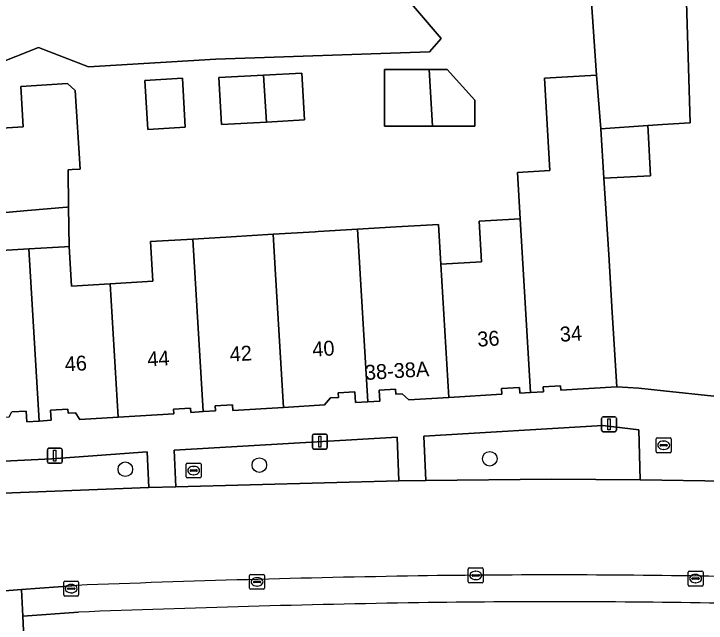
# Model space of a CAD drawing. Extents: x 160856 to 161310, y 384024 to 384878.
# Drawn here: x 161145.19 to 161191.67, y 384295.05 to 384335.94 of the extents above; entities that cross this region are included whole.
import ezdxf

# ---------------------------------------------------------------- set-up
doc = ezdxf.new("R2010")
doc.units = 0
for name, color, linetype in [('IMGEO_Boom', 7, 'Continuous'), ('IMGEO_Erf', 7, 'Continuous'), ('IMGEO_Groenvoorziening', 7, 'Continuous'), ('IMGEO_Hek', 7, 'Continuous'), ('IMGEO_Kolk', 7, 'Continuous'), ('IMGEO_Lichtmast', 7, 'Continuous'), ('IMGEO_Muur', 7, 'Continuous'), ('IMGEO_Pand', 7, 'Continuous'), ('IMGEO_Pand_nummerreeks', 7, 'Continuous'), ('IMGEO_Parkeervlak_open', 7, 'Continuous'), ('IMGEO_Rijbaan_lokaal_gesloten', 7, 'Continuous'), ('IMGEO_Rijbaan_lokaal_open', 7, 'Continuous'), ('IMGEO_Rioolput', 7, 'Continuous'), ('IMGEO_Voetpad_open', 7, 'Continuous')]:
    doc.layers.add(name, color=color, linetype=linetype)

msp = doc.modelspace()

# ---------------------------------------------------------------- linework, layer by layer
at = {"layer": 'IMGEO_Boom'}
for centre in [(161177.136, 384306.084), (161152.67, 384305.386), (161161.671, 384305.661)]:
    msp.add_circle(centre, 0.489, dxfattribs=at)
at = {"layer": 'IMGEO_Erf'}
for points in [[(161193.025, 384371.653), (161184.071, 384356.465), (161189.735, 384356.643), (161190.59, 384328.638), (161188.742, 384328.511), (161187.744, 384328.443), (161187.765, 384328.062), (161187.926, 384325.082), (161184.799, 384324.913), (161185.126, 384319.785), (161185.36, 384315.902), (161185.661, 384310.911), (161187.145, 384310.814), (161188.793, 384310.655), (161192.181, 384310.284)], [(161161.693, 384348.538), (161173.878, 384334.3), (161173.085, 384333.395), (161158.754, 384332.896), (161150.199, 384332.38), (161146.843, 384333.693), (161136.28, 384329.511)], [(161134.328, 384327.656), (161145.813, 384328.357), (161145.647, 384331.075), (161148.782, 384331.267), (161149.311, 384330.799), (161149.632, 384325.53), (161149.098, 384325.497), (161148.845, 384325.482), (161148.867, 384322.987), (161148.901, 384320.327), (161149.06, 384317.679), (161151.652, 384317.835), (161154.52, 384318.008), (161154.36, 384320.66), (161157.206, 384320.832), (161159.784, 384320.987), (161162.594, 384321.156), (161165.408, 384321.317), (161165.616, 384321.33), (161168.251, 384321.488), (161170.865, 384321.646), (161173.693, 384321.816), (161173.854, 384319.139), (161176.586, 384319.304), (161176.421, 384322.032), (161179.181, 384322.198), (161178.996, 384325.294), (161181.179, 384325.426), (161180.808, 384331.62), (161184.31, 384331.83), (161183.32, 384346.153)]]:
    msp.add_lwpolyline(points, dxfattribs=at)
for points in [[(161161.954, 384331.83), (161164.524, 384331.974), (161164.7, 384328.825), (161162.143, 384328.682), (161159.12, 384328.514), (161158.944, 384331.663)], [(161174.283, 384332.202), (161176.14, 384330.156), (161176.14, 384328.41), (161173.298, 384328.41), (161170.066, 384328.41), (161170.066, 384332.202), (161173.07, 384332.202)], [(161156.696, 384328.335), (161154.178, 384328.186), (161153.983, 384331.472), (161156.502, 384331.621)]]:
    msp.add_lwpolyline(points, close=True, dxfattribs=at)
at = {"layer": 'IMGEO_Groenvoorziening'}
for points in [[(161181.279, 384304.707), (161187.229, 384304.664), (161187.148, 384308.033), (161184.724, 384308.326), (161172.712, 384307.603), (161172.837, 384304.619)], [(161171.032, 384304.603), (161170.926, 384307.545), (161155.954, 384306.659), (161156.07, 384304.199)]]:
    msp.add_lwpolyline(points, close=True, dxfattribs=at)
msp.add_lwpolyline([(161142.87, 384299.91), (161142.75, 384303.71), (161154.255, 384304.163), (161154.14, 384306.547), (161147.748, 384306.089), (161137.153, 384305.571), (161136.881, 384305.558), (161136.961, 384301.583), (161139.026, 384299.95)], dxfattribs=at)
at = {"layer": 'IMGEO_Hek'}
msp.add_lwpolyline([(161188.793, 384310.655), (161192.181, 384310.284)], dxfattribs=at)
at = {"layer": 'IMGEO_Kolk'}
for p, q in [((161161.093, 384298.324), (161161.945, 384298.324)), ((161175.698, 384297.833), (161175.698, 384298.685)), ((161175.773, 384298.759), (161176.625, 384298.759)), ((161176.186, 384298.539), (161176.211, 384298.539)), ((161176.699, 384298.685), (161176.699, 384297.833)), ((161190.454, 384297.617), (161190.454, 384298.469)), ((161190.529, 384298.543), (161191.381, 384298.543)), ((161190.942, 384298.323), (161190.967, 384298.323)), ((161191.455, 384298.469), (161191.455, 384297.617)), ((161148.61, 384297.869), (161149.462, 384297.869)), ((161161.018, 384297.398), (161161.018, 384298.25)), ((161161.32, 384297.867), (161161.718, 384297.867)), ((161161.506, 384298.104), (161161.531, 384298.104)), ((161162.019, 384298.25), (161162.019, 384297.398)), ((161175.957, 384298.253), (161175.957, 384298.265)), ((161176.395, 384298.216), (161175.997, 384298.216)), ((161176, 384298.302), (161176.398, 384298.302)), ((161176.209, 384297.979), (161176.184, 384297.979)), ((161176.441, 384298.265), (161176.441, 384298.253)), ((161190.713, 384298.037), (161190.713, 384298.049)), ((161191.151, 384298), (161190.753, 384298)), ((161190.756, 384298.086), (161191.154, 384298.086)), ((161191.197, 384298.049), (161191.197, 384298.037)), ((161148.535, 384296.943), (161148.535, 384297.795)), ((161148.837, 384297.412), (161149.235, 384297.412)), ((161149.023, 384297.649), (161149.048, 384297.649)), ((161149.536, 384297.795), (161149.536, 384296.943)), ((161161.277, 384297.818), (161161.277, 384297.83)), ((161161.715, 384297.781), (161161.317, 384297.781)), ((161161.529, 384297.544), (161161.504, 384297.544)), ((161161.761, 384297.83), (161161.761, 384297.818)), ((161176.625, 384297.759), (161175.773, 384297.759)), ((161191.381, 384297.543), (161190.529, 384297.543)), ((161190.965, 384297.763), (161190.94, 384297.763)), ((161148.794, 384297.363), (161148.794, 384297.375)), ((161149.232, 384297.326), (161148.834, 384297.326)), ((161149.046, 384297.089), (161149.021, 384297.089)), ((161149.278, 384297.375), (161149.278, 384297.363)), ((161161.945, 384297.324), (161161.093, 384297.324)), ((161149.462, 384296.869), (161148.61, 384296.869))]:
    msp.add_line(p, q, dxfattribs=at)
for points in [[(161161.093, 384298.324), (161161.945, 384298.324)], [(161175.698, 384297.833), (161175.698, 384298.685)], [(161175.773, 384298.759), (161176.625, 384298.759)], [(161176.699, 384298.685), (161176.699, 384297.833)], [(161190.454, 384297.617), (161190.454, 384298.469)], [(161190.529, 384298.543), (161191.381, 384298.543)], [(161191.455, 384298.469), (161191.455, 384297.617)], [(161148.61, 384297.869), (161149.462, 384297.869)], [(161161.018, 384297.398), (161161.018, 384298.25)], [(161162.019, 384298.25), (161162.019, 384297.398)], [(161148.535, 384296.943), (161148.535, 384297.795)], [(161149.536, 384297.795), (161149.536, 384296.943)], [(161176.625, 384297.759), (161175.773, 384297.759)], [(161191.381, 384297.543), (161190.529, 384297.543)], [(161161.945, 384297.324), (161161.093, 384297.324)], [(161149.462, 384296.869), (161148.61, 384296.869)]]:
    msp.add_lwpolyline(points, dxfattribs=at)
for centre, radius, start, end in [((161161.095, 384298.248), 0.0765, 91.552, 178.448), ((161161.095, 384298.248), 0.0765, 91.552, 178.448), ((161161.943, 384298.248), 0.0765, 1.552, 88.448), ((161161.943, 384298.248), 0.0765, 1.552, 88.448), ((161175.775, 384298.683), 0.0765, 91.552, 178.448), ((161175.775, 384298.683), 0.0765, 91.552, 178.448), ((161176.623, 384298.683), 0.0765, 1.552, 88.448), ((161176.623, 384298.683), 0.0765, 1.552, 88.448), ((161190.531, 384298.467), 0.0765, 91.552, 178.448), ((161190.531, 384298.467), 0.0765, 91.552, 178.448), ((161191.379, 384298.467), 0.0765, 1.552, 88.448), ((161191.379, 384298.467), 0.0765, 1.552, 88.448), ((161148.612, 384297.793), 0.0765, 91.552, 178.448), ((161148.612, 384297.793), 0.0765, 91.552, 178.448), ((161149.46, 384297.793), 0.0765, 1.552, 88.448), ((161149.46, 384297.793), 0.0765, 1.552, 88.448), ((161161.317, 384297.827), 0.0403, 85.8775, 175.7526), ((161161.722, 384297.829), 0.0386, 1.7309, 96.639), ((161175.997, 384298.262), 0.0403, 85.8775, 175.7526), ((161175.994, 384298.252), 0.0366, 178.938, 274.7102), ((161176.398, 384298.259), 0.043, 264.8664, 352.4533), ((161176.402, 384298.264), 0.0386, 1.7309, 96.639), ((161190.753, 384298.046), 0.0403, 85.8775, 175.7526), ((161190.75, 384298.036), 0.0366, 178.938, 274.7102), ((161191.154, 384298.043), 0.043, 264.8664, 352.4533), ((161191.158, 384298.048), 0.0386, 1.7309, 96.639), ((161148.834, 384297.372), 0.0403, 85.8775, 175.7526), ((161149.239, 384297.374), 0.0386, 1.7309, 96.639), ((161161.095, 384297.4), 0.0765, 181.552, 268.448), ((161161.095, 384297.4), 0.0765, 181.552, 268.448), ((161161.314, 384297.817), 0.0366, 178.938, 274.7102), ((161161.718, 384297.824), 0.043, 264.8664, 352.4533), ((161161.943, 384297.4), 0.0765, 271.552, 358.448), ((161161.943, 384297.4), 0.0765, 271.552, 358.448), ((161175.775, 384297.835), 0.0765, 181.552, 268.448), ((161175.775, 384297.835), 0.0765, 181.552, 268.448), ((161176.623, 384297.835), 0.0765, 271.552, 358.448), ((161176.623, 384297.835), 0.0765, 271.552, 358.448), ((161190.531, 384297.619), 0.0765, 181.552, 268.448), ((161190.531, 384297.619), 0.0765, 181.552, 268.448), ((161191.379, 384297.619), 0.0765, 271.552, 358.448), ((161191.379, 384297.619), 0.0765, 271.552, 358.448), ((161148.612, 384296.945), 0.0765, 181.552, 268.448), ((161148.612, 384296.945), 0.0765, 181.552, 268.448), ((161148.831, 384297.362), 0.0366, 178.938, 274.7102), ((161149.235, 384297.369), 0.043, 264.8664, 352.4533), ((161149.46, 384296.945), 0.0765, 271.552, 358.448), ((161149.46, 384296.945), 0.0765, 271.552, 358.448)]:
    msp.add_arc(centre, radius, start, end, dxfattribs=at)
for centre, major_axis, ratio, start_param, end_param in [((161176.185, 384298.259), (-0.387, 0.002), 0.722429, 4.712389, 7.853982), ((161176.21, 384298.259), (-0.39, 0.002), 0.717154, 1.570796, 4.712389), ((161190.941, 384298.043), (-0.387, 0.002), 0.722429, 4.712389, 7.853982), ((161190.966, 384298.043), (-0.39, 0.002), 0.717154, 1.570796, 4.712389), ((161161.505, 384297.824), (-0.387, 0.002), 0.722429, 4.712389, 7.853982), ((161161.53, 384297.824), (-0.39, 0.002), 0.717154, 1.570796, 4.712389), ((161149.022, 384297.369), (-0.387, 0.002), 0.722429, 4.712389, 7.853982), ((161149.047, 384297.369), (-0.39, 0.002), 0.717154, 1.570796, 4.712389)]:
    msp.add_ellipse(centre, major_axis=major_axis, ratio=ratio, start_param=start_param, end_param=end_param, dxfattribs=at)
at = {"layer": 'IMGEO_Lichtmast'}
for p, q in [((161184.646, 384307.998), (161184.646, 384308.798)), ((161184.646, 384308.798), (161184.646, 384307.998)), ((161184.746, 384308.898), (161185.536, 384308.898)), ((161185.536, 384308.898), (161184.746, 384308.898)), ((161185.636, 384308.798), (161185.636, 384307.998)), ((161185.636, 384307.998), (161185.636, 384308.798)), ((161165.237, 384306.838), (161165.237, 384307.638)), ((161165.237, 384307.638), (161165.237, 384306.838)), ((161165.337, 384307.738), (161166.127, 384307.738)), ((161166.127, 384307.738), (161165.337, 384307.738)), ((161166.227, 384307.638), (161166.227, 384306.838)), ((161166.227, 384306.838), (161166.227, 384307.638)), ((161185.536, 384307.898), (161184.746, 384307.898)), ((161184.746, 384307.898), (161185.536, 384307.898)), ((161147.44, 384305.89), (161147.44, 384306.69)), ((161147.44, 384306.69), (161147.44, 384305.89)), ((161147.54, 384306.79), (161148.33, 384306.79)), ((161148.33, 384306.79), (161147.54, 384306.79)), ((161148.43, 384306.69), (161148.43, 384305.89)), ((161148.43, 384305.89), (161148.43, 384306.69)), ((161166.127, 384306.738), (161165.337, 384306.738)), ((161165.337, 384306.738), (161166.127, 384306.738)), ((161148.33, 384305.79), (161147.54, 384305.79)), ((161147.54, 384305.79), (161148.33, 384305.79))]:
    msp.add_line(p, q, dxfattribs=at)
for points in [[(161185.066, 384308.773), (161185.216, 384308.773), (161185.216, 384308.023), (161185.066, 384308.023), (161185.066, 384308.773)], [(161165.657, 384307.613), (161165.807, 384307.613), (161165.807, 384306.863), (161165.657, 384306.863), (161165.657, 384307.613)], [(161147.86, 384306.665), (161148.01, 384306.665), (161148.01, 384305.915), (161147.86, 384305.915), (161147.86, 384306.665)]]:
    msp.add_lwpolyline(points, dxfattribs=at)
for centre, start, end in [((161184.746, 384308.798), 90, 180), ((161184.746, 384308.798), 90, 180), ((161185.536, 384308.798), 0, 90), ((161185.536, 384308.798), 360, 90), ((161165.337, 384307.638), 90, 180), ((161165.337, 384307.638), 90, 180), ((161166.127, 384307.638), 0, 90), ((161166.127, 384307.638), 360, 90), ((161184.746, 384307.998), 180, 270), ((161184.746, 384307.998), 180, 270), ((161185.536, 384307.998), 270, 0), ((161185.536, 384307.998), 270, 0), ((161147.54, 384306.69), 90, 180), ((161147.54, 384306.69), 90, 180), ((161148.33, 384306.69), 0, 90), ((161148.33, 384306.69), 360, 90), ((161165.337, 384306.838), 180, 270), ((161165.337, 384306.838), 180, 270), ((161166.127, 384306.838), 270, 0), ((161166.127, 384306.838), 270, 0), ((161147.54, 384305.89), 180, 270), ((161147.54, 384305.89), 180, 270), ((161148.33, 384305.89), 270, 0), ((161148.33, 384305.89), 270, 0)]:
    msp.add_arc(centre, 0.1, start, end, dxfattribs=at)
at = {"layer": 'IMGEO_Muur'}
msp.add_lwpolyline([(161187.145, 384310.814), (161188.793, 384310.655)], dxfattribs=at)
at = {"layer": 'IMGEO_Pand'}
for points in [[(161188.742, 384328.511), (161190.59, 384328.638), (161189.735, 384356.643), (161184.071, 384356.465), (161183.004, 384354.629), (161183.32, 384346.153), (161184.31, 384331.83), (161184.604, 384328.227), (161187.744, 384328.443)], [(161146.843, 384333.693), (161150.199, 384332.38), (161158.754, 384332.896), (161173.085, 384333.395), (161173.878, 384334.3), (161161.693, 384348.538), (161160.436, 384348.067), (161158.044, 384347.171), (161143.695, 384341.799), (161128.456, 384335.969), (161131.631, 384327.67), (161133.903, 384328.57), (161136.28, 384329.511)], [(161162.143, 384328.682), (161161.954, 384331.83), (161158.944, 384331.663), (161159.12, 384328.514)], [(161162.143, 384328.682), (161164.7, 384328.825), (161164.524, 384331.974), (161161.954, 384331.83)], [(161173.298, 384328.41), (161173.07, 384332.202), (161170.066, 384332.202), (161170.066, 384328.41)], [(161173.298, 384328.41), (161176.14, 384328.41), (161176.14, 384330.156), (161174.283, 384332.202), (161173.07, 384332.202)], [(161184.604, 384328.227), (161184.31, 384331.83), (161180.808, 384331.62), (161181.179, 384325.426), (161178.996, 384325.294), (161179.181, 384322.198), (161179.879, 384310.537), (161180.737, 384310.588), (161180.718, 384310.908), (161181.897, 384310.979), (161181.914, 384310.686), (161185.661, 384310.911), (161185.36, 384315.902), (161185.126, 384319.785), (161184.799, 384324.913)], [(161156.696, 384328.335), (161156.502, 384331.621), (161153.983, 384331.472), (161154.178, 384328.186)], [(161149.311, 384330.799), (161148.782, 384331.267), (161145.647, 384331.075), (161145.813, 384328.357), (161134.328, 384327.656), (161134.682, 384321.856), (161139.673, 384322.161), (161145.623, 384322.696), (161146.096, 384322.738), (161148.742, 384322.976), (161148.867, 384322.987), (161148.845, 384325.482), (161149.098, 384325.497), (161149.632, 384325.53)], [(161187.765, 384328.062), (161187.744, 384328.443), (161184.604, 384328.227), (161184.799, 384324.913), (161187.926, 384325.082)], [(161143.603, 384320.008), (161146.188, 384320.164), (161148.594, 384320.309), (161148.901, 384320.327), (161148.867, 384322.987), (161148.742, 384322.976), (161146.096, 384322.738), (161145.623, 384322.696), (161139.673, 384322.161), (161134.682, 384321.856), (161135.057, 384316.787), (161143.765, 384317.312)], [(161174.39, 384310.207), (161177.955, 384310.422), (161177.932, 384310.798), (161179.129, 384310.87), (161179.152, 384310.493), (161179.879, 384310.537), (161179.181, 384322.198), (161176.421, 384322.032), (161176.586, 384319.304), (161173.854, 384319.139)], [(161173.854, 384319.139), (161173.693, 384321.816), (161170.865, 384321.646), (161168.251, 384321.488), (161168.945, 384309.911), (161169.756, 384309.96), (161169.711, 384310.694), (161170.805, 384310.759), (161170.825, 384310.424), (161171.252, 384310.45), (161171.708, 384310.045), (161174.39, 384310.207)], [(161162.594, 384321.156), (161159.784, 384320.987), (161157.206, 384320.832), (161157.9, 384309.247), (161158.732, 384309.297), (161158.711, 384309.646), (161159.856, 384309.715), (161159.879, 384309.327), (161163.29, 384309.533), (161162.756, 384318.447)], [(161168.251, 384321.488), (161165.616, 384321.33), (161165.408, 384321.317), (161162.594, 384321.156), (161162.756, 384318.447), (161163.29, 384309.533), (161166.036, 384309.698), (161166.453, 384310.169), (161166.986, 384310.201), (161166.967, 384310.52), (161168.09, 384310.588), (161168.134, 384309.862), (161168.945, 384309.911)], [(161151.652, 384317.835), (161152.189, 384308.868), (161155.924, 384309.093), (161155.904, 384309.419), (161157.048, 384309.485), (161157.068, 384309.197), (161157.9, 384309.247), (161157.206, 384320.832), (161154.36, 384320.66), (161154.52, 384318.008)], [(161146.188, 384320.164), (161146.882, 384308.616), (161147.696, 384308.665), (161147.655, 384309.354), (161148.81, 384309.424), (161148.827, 384309.135), (161149.318, 384309.164), (161149.616, 384308.713), (161152.189, 384308.868), (161151.652, 384317.835), (161149.06, 384317.679), (161148.901, 384320.327), (161148.594, 384320.309)], [(161146.188, 384320.164), (161143.603, 384320.008), (161143.765, 384317.312), (161135.057, 384316.787), (161135.512, 384309.231), (161136.93, 384307.974), (161143.7, 384308.382), (161144.439, 384308.87), (161144.884, 384308.897), (161145.049, 384309.228), (161146.024, 384309.286), (161146.068, 384308.567), (161146.882, 384308.616)]]:
    msp.add_lwpolyline(points, close=True, dxfattribs=at)
at = {"layer": 'IMGEO_Parkeervlak_open'}
for points in [[(161204.17, 384304.296), (161193.029, 384304.59), (161187.229, 384304.664), (161181.279, 384304.707), (161172.837, 384304.619), (161171.032, 384304.603), (161156.07, 384304.199), (161154.255, 384304.163), (161142.75, 384303.71), (161142.87, 384299.91), (161142.96, 384297.065)], [(161143.701, 384297.165), (161145.697, 384297.314), (161149.402, 384297.59)]]:
    msp.add_lwpolyline(points, dxfattribs=at)
for centre, radius, start, end in [((161189.999, 383245.803), 1052.57, 90.961464, 92.210415), ((161181.39, 383656.061), 642.228, 89.010299, 90.807683)]:
    msp.add_arc(centre, radius, start, end, dxfattribs=at)
at = {"layer": 'IMGEO_Rijbaan_lokaal_gesloten'}
for points in [[(161149.536, 384295.795), (161145.782, 384295.515), (161145.919, 384292.623), (161158.076, 384293.055), (161169.217, 384293.379), (161180.249, 384293.487), (161187.445, 384293.379), (161201.12, 384293.117), (161202.291, 384293.04), (161203.531, 384292.747), (161204.748, 384292.285), (161205.642, 384291.869), (161207.3, 384290.939), (161209.234, 384290.779), (161210.728, 384290.663), (161210.816, 384290.656), (161213.716, 384290.433), (161213.842, 384299.034)], [(161149.402, 384297.59), (161145.697, 384297.314), (161145.782, 384295.515), (161149.536, 384295.795)]]:
    msp.add_lwpolyline(points, dxfattribs=at)
for centre, radius, start, end in [((161189.999, 383245.803), 1052.57, 90.961464, 92.210415), ((161181.39, 383656.061), 642.228, 89.010299, 90.807683), ((161181.42, 383654.261), 642.228, 89.010299, 90.807683), ((161181.42, 383654.261), 642.228, 89.010299, 90.807683), ((161190.007, 383243.148), 1053.424, 90.959484, 92.20176), ((161190.007, 383243.148), 1053.424, 90.959484, 92.20176)]:
    msp.add_arc(centre, radius, start, end, dxfattribs=at)
at = {"layer": 'IMGEO_Rijbaan_lokaal_open'}
for points in [[(161145.782, 384295.515), (161145.697, 384297.314), (161143.701, 384297.165)], [(161145.998, 384290.958), (161145.919, 384292.623), (161145.782, 384295.515)]]:
    msp.add_lwpolyline(points, dxfattribs=at)
at = {"layer": 'IMGEO_Rioolput'}
for p, q in [((161188.316, 384306.565), (161188.316, 384307.417)), ((161188.391, 384307.491), (161189.243, 384307.491)), ((161188.804, 384307.271), (161188.829, 384307.271)), ((161189.317, 384307.417), (161189.317, 384306.565)), ((161188.575, 384306.985), (161188.575, 384306.997)), ((161189.013, 384306.948), (161188.615, 384306.948)), ((161188.618, 384307.034), (161189.016, 384307.034)), ((161188.827, 384306.711), (161188.802, 384306.711)), ((161189.059, 384306.997), (161189.059, 384306.985)), ((161189.243, 384306.491), (161188.391, 384306.491)), ((161156.833, 384305.797), (161157.685, 384305.797)), ((161156.758, 384304.871), (161156.758, 384305.723)), ((161157.017, 384305.291), (161157.017, 384305.303)), ((161157.06, 384305.34), (161157.458, 384305.34)), ((161157.246, 384305.577), (161157.271, 384305.577)), ((161157.501, 384305.303), (161157.501, 384305.291)), ((161157.759, 384305.723), (161157.759, 384304.871)), ((161157.455, 384305.254), (161157.057, 384305.254)), ((161157.269, 384305.017), (161157.244, 384305.017)), ((161157.685, 384304.797), (161156.833, 384304.797))]:
    msp.add_line(p, q, dxfattribs=at)
for points in [[(161188.316, 384306.565), (161188.316, 384307.417)], [(161188.391, 384307.491), (161189.243, 384307.491)], [(161189.317, 384307.417), (161189.317, 384306.565)], [(161189.243, 384306.491), (161188.391, 384306.491)], [(161156.833, 384305.797), (161157.685, 384305.797)], [(161156.758, 384304.871), (161156.758, 384305.723)], [(161157.759, 384305.723), (161157.759, 384304.871)], [(161157.685, 384304.797), (161156.833, 384304.797)]]:
    msp.add_lwpolyline(points, dxfattribs=at)
for centre, radius, start, end in [((161188.393, 384307.415), 0.0765, 91.552, 178.448), ((161188.393, 384307.415), 0.0765, 91.552, 178.448), ((161189.241, 384307.415), 0.0765, 1.552, 88.448), ((161189.241, 384307.415), 0.0765, 1.552, 88.448), ((161188.615, 384306.994), 0.0403, 85.8775, 175.7526), ((161188.612, 384306.984), 0.0366, 178.938, 274.7102), ((161189.016, 384306.991), 0.043, 264.8664, 352.4533), ((161189.02, 384306.996), 0.0386, 1.7309, 96.639), ((161188.393, 384306.567), 0.0765, 181.552, 268.448), ((161188.393, 384306.567), 0.0765, 181.552, 268.448), ((161189.241, 384306.567), 0.0765, 271.552, 358.448), ((161189.241, 384306.567), 0.0765, 271.552, 358.448), ((161156.835, 384305.721), 0.0765, 91.552, 178.448), ((161156.835, 384305.721), 0.0765, 91.552, 178.448), ((161157.683, 384305.721), 0.0765, 1.552, 88.448), ((161157.683, 384305.721), 0.0765, 1.552, 88.448), ((161157.057, 384305.3), 0.0403, 85.8775, 175.7526), ((161157.462, 384305.302), 0.0386, 1.7309, 96.639), ((161156.835, 384304.873), 0.0765, 181.552, 268.448), ((161156.835, 384304.873), 0.0765, 181.552, 268.448), ((161157.054, 384305.29), 0.0366, 178.938, 274.7102), ((161157.458, 384305.297), 0.043, 264.8664, 352.4533), ((161157.683, 384304.873), 0.0765, 271.552, 358.448), ((161157.683, 384304.873), 0.0765, 271.552, 358.448)]:
    msp.add_arc(centre, radius, start, end, dxfattribs=at)
for centre, major_axis, ratio, start_param, end_param in [((161188.803, 384306.991), (-0.387, 0.002), 0.722429, 4.712389, 7.853982), ((161188.828, 384306.991), (-0.39, 0.002), 0.717154, 1.570796, 4.712389), ((161157.245, 384305.297), (-0.387, 0.002), 0.722429, 4.712389, 7.853982), ((161157.27, 384305.297), (-0.39, 0.002), 0.717154, 1.570796, 4.712389)]:
    msp.add_ellipse(centre, major_axis=major_axis, ratio=ratio, start_param=start_param, end_param=end_param, dxfattribs=at)
at = {"layer": 'IMGEO_Voetpad_open'}
for points in [[(161192.181, 384310.284), (161188.793, 384310.655), (161187.145, 384310.814), (161185.661, 384310.911), (161181.914, 384310.686), (161181.897, 384310.979), (161180.718, 384310.908), (161180.737, 384310.588), (161179.879, 384310.537), (161179.152, 384310.493), (161179.129, 384310.87), (161177.932, 384310.798), (161177.955, 384310.422), (161174.39, 384310.207), (161171.708, 384310.045), (161171.252, 384310.45), (161170.825, 384310.424), (161170.805, 384310.759), (161169.711, 384310.694), (161169.756, 384309.96), (161168.945, 384309.911), (161168.134, 384309.862), (161168.09, 384310.588), (161166.967, 384310.52), (161166.986, 384310.201), (161166.453, 384310.169), (161166.036, 384309.698), (161163.29, 384309.533), (161159.879, 384309.327), (161159.856, 384309.715), (161158.711, 384309.646), (161158.732, 384309.297), (161157.9, 384309.247), (161157.068, 384309.197), (161157.048, 384309.485), (161155.904, 384309.419), (161155.924, 384309.093), (161152.189, 384308.868), (161149.616, 384308.713), (161149.318, 384309.164), (161148.827, 384309.135), (161148.81, 384309.424), (161147.655, 384309.354), (161147.696, 384308.665), (161146.882, 384308.616), (161146.068, 384308.567), (161146.024, 384309.286), (161145.049, 384309.228)], [(161139.026, 384299.95), (161136.961, 384301.583), (161136.881, 384305.558), (161137.153, 384305.571), (161147.748, 384306.089), (161154.14, 384306.547), (161154.255, 384304.163), (161156.07, 384304.199), (161155.954, 384306.659), (161170.926, 384307.545), (161171.032, 384304.603), (161172.837, 384304.619), (161172.712, 384307.603), (161184.724, 384308.326)], [(161184.724, 384308.326), (161187.148, 384308.033), (161187.229, 384304.664), (161193.029, 384304.59), (161193.135, 384307.46), (161208.985, 384305.639), (161208.876, 384304.774), (161207.771, 384304.807), (161207.639, 384302.974), (161208.64, 384302.912), (161208.399, 384301.003), (161205.958, 384300.995), (161206.758, 384299.21), (161212.945, 384303.42)]]:
    msp.add_lwpolyline(points, dxfattribs=at)

# ---------------------------------------------------------------- texts
at = {"layer": 'IMGEO_Pand_nummerreeks'}
for s, rotation, p in [('36', 3.4452, (161176.332, 384313.605)), ('34', 3.4452, (161181.871, 384313.938)), ('42', 3.4435, (161159.71, 384312.604)), ('40', 3.4435, (161165.256, 384312.938)), ('44', 3.4452, (161154.174, 384312.271)), ('46', 3.4452, (161148.634, 384311.937)), ('38-38A', 3.4549, (161168.788, 384311.371))]:
    msp.add_text(s, height=1, rotation=rotation, dxfattribs=at).set_placement(p)

doc.saveas('drawing.dxf')
